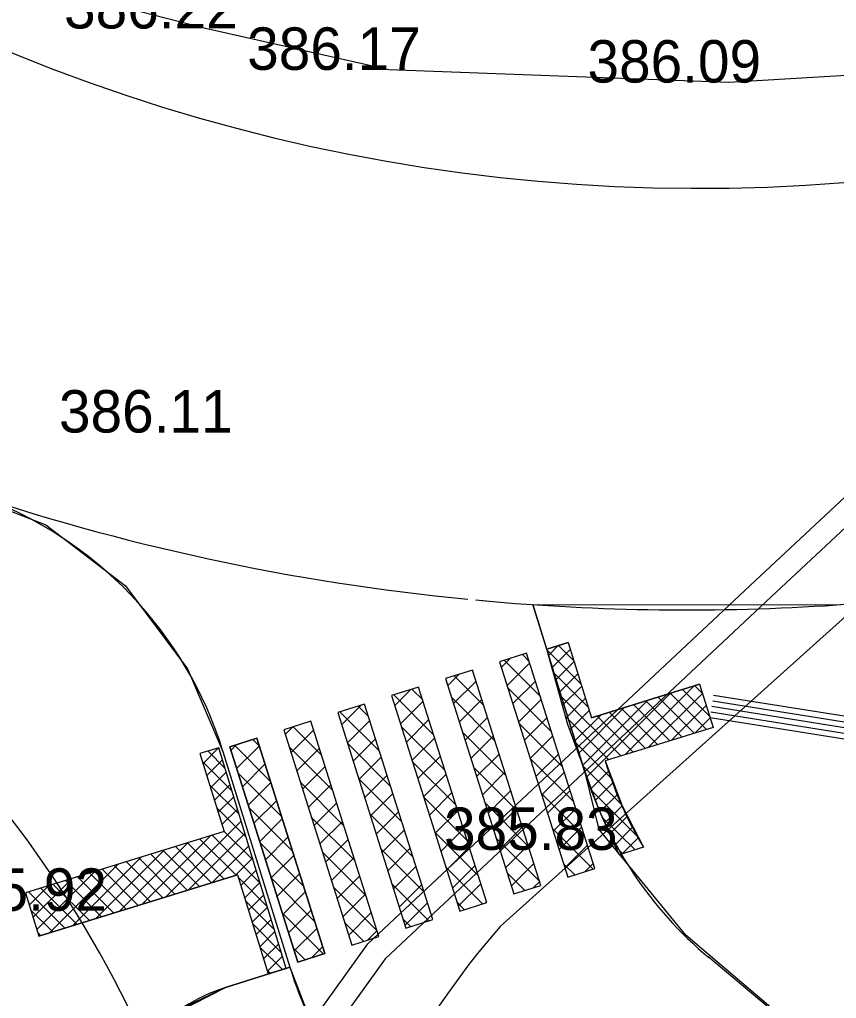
# Model space of a CAD drawing. Extents: x -438233 to -437334, y -1133133 to -1132623.
# Drawn here: x -437558.26 to -437543.83, y -1132704.81 to -1132687.51 of the extents above; entities that cross this region are included whole.
import ezdxf

# ---------------------------------------------------------------- set-up
doc = ezdxf.new("R2010")
doc.units = 0
for name, color, linetype in [('Vrstva 1', 7, 'Continuous'), ('Vrstva 10', 7, 'Continuous'), ('Vrstva 15', 7, 'Continuous'), ('Vrstva 3', 7, 'Continuous'), ('Vrstva 50', 7, 'Continuous'), ('Vrstva 52', 7, 'Continuous'), ('XR$3$Okno', 7, 'Continuous')]:
    doc.layers.add(name, color=color, linetype=linetype)

msp = doc.modelspace()

# ---------------------------------------------------------------- linework, layer by layer
at = {"layer": 'Vrstva 1'}
for p, q in [((-437554.971, -1132687.668), (-437554.971, -1132687.668)), ((-437551.736, -1132688.399), (-437551.736, -1132688.399)), ((-437545.725, -1132688.624), (-437545.725, -1132688.624)), ((-437555.061, -1132694.809), (-437555.061, -1132694.809)), ((-437543.827, -1132697.857), (-437527.872, -1132696.534)), ((-437550.014, -1132697.787), (-437550.195, -1132697.77)), ((-437549.192, -1132697.851), (-437548.276, -1132700.805)), ((-437554.664, -1132700.444), (-437553.482, -1132704.258)), ((-437548.259, -1132702.186), (-437548.259, -1132702.186)), ((-437557.28, -1132703.262), (-437557.28, -1132703.262)), ((-437546.1, -1132704.065), (-437530.143, -1132717.433)), ((-437553.482, -1132704.258), (-437554.619, -1132704.617))]:
    msp.add_line(p, q, dxfattribs=at)
for points in [[(-437548.095, -1132702.517), (-437549.299, -1132698.71), (-437549.776, -1132698.86), (-437548.572, -1132702.667)], [(-437549.05, -1132702.814), (-437550.254, -1132699.007), (-437550.73, -1132699.157), (-437549.527, -1132702.964)], [(-437550.004, -1132703.115), (-437551.207, -1132699.308), (-437551.684, -1132699.459), (-437550.48, -1132703.266)], [(-437550.957, -1132703.417), (-437552.161, -1132699.61), (-437552.637, -1132699.76), (-437551.434, -1132703.567)], [(-437551.911, -1132703.718), (-437553.114, -1132699.911), (-437553.591, -1132700.062), (-437552.387, -1132703.869)], [(-437552.864, -1132704.019), (-437554.068, -1132700.212), (-437554.544, -1132700.363), (-437553.341, -1132704.17)]]:
    msp.add_lwpolyline(points, close=True, dxfattribs=at)
for centre, radius, start, end in [((-437546.243, -1132658.493), 32, 230.3365, 309.1186), ((-437546.467, -1132657.944), 40, 251.1538, 264.4467), ((-437561.35, -1132702.516), 7, 17.2179, 70.2715), ((-437546.467, -1132657.944), 40, 264.8065, 273.7838), ((-437541.588, -1132698.721), 7, 197.2179, 230.0448), ((-437546.796, -1132702.186), 7, 197.2179, 230.0448)]:
    msp.add_arc(centre, radius, start, end, dxfattribs=at)
at = {"layer": 'Vrstva 10'}
msp.add_line((-437531.605, -1132687.22), (-437549.765, -1132703.54), dxfattribs=at)
msp.add_lwpolyline([(-437531.605, -1132687.22), (-437540.877, -1132688.333), (-437545.725, -1132688.624), (-437551.736, -1132688.399), (-437554.971, -1132687.668), (-437558.702, -1132686.708)], dxfattribs=at)
for centre, radius, start, end in [((-437574.319, -1132713.831), 20.05, 20.4315, 44.1439), ((-437539.26, -1132712.746), 13.968, 138.77, 177.0017)]:
    msp.add_arc(centre, radius, start, end, dxfattribs=at)
at = {"layer": 'Vrstva 15'}
for p, q in [((-437548.566, -1132698.519), (-437548.94, -1132698.635)), ((-437548.566, -1132698.519), (-437548.154, -1132699.849)), ((-437548.933, -1132698.659), (-437548.338, -1132699.255)), ((-437548.91, -1132698.742), (-437548.742, -1132698.574)), ((-437548.849, -1132698.963), (-437548.528, -1132698.642)), ((-437548.738, -1132698.572), (-437548.465, -1132698.845)), ((-437548.787, -1132699.184), (-437548.461, -1132698.858)), ((-437548.824, -1132699.051), (-437548.211, -1132699.665)), ((-437548.726, -1132699.406), (-437548.394, -1132699.074)), ((-437548.664, -1132699.627), (-437548.327, -1132699.29)), ((-437546.243, -1132699.257), (-437548.154, -1132699.849)), ((-437547.56, -1132700.502), (-437546.346, -1132699.289)), ((-437546.545, -1132699.35), (-437546.066, -1132699.83)), ((-437546.329, -1132699.283), (-437546.193, -1132699.42)), ((-437546.243, -1132699.257), (-437546.007, -1132700.021)), ((-437548.716, -1132699.443), (-437547.633, -1132700.525)), ((-437548.603, -1132699.849), (-437548.26, -1132699.506)), ((-437548.309, -1132700.686), (-437547.166, -1132699.543)), ((-437548.234, -1132700.893), (-437546.756, -1132699.416)), ((-437547.193, -1132699.551), (-437546.554, -1132700.191)), ((-437547.15, -1132700.375), (-437546.193, -1132699.419)), ((-437546.977, -1132699.484), (-437546.338, -1132700.124)), ((-437546.761, -1132699.417), (-437546.122, -1132700.057)), ((-437546.012, -1132699.549), (-437524.119, -1132703.052)), ((-437545.997, -1132699.45), (-437523.943, -1132702.979)), ((-437548.535, -1132700.064), (-437548.193, -1132699.722)), ((-437548.384, -1132700.479), (-437547.576, -1132699.67)), ((-437547.625, -1132699.685), (-437546.985, -1132700.324)), ((-437547.409, -1132699.618), (-437546.769, -1132700.257)), ((-437546.74, -1132700.248), (-437546.126, -1132699.635)), ((-437546.044, -1132699.746), (-437524.472, -1132703.199)), ((-437546.028, -1132699.647), (-437524.296, -1132703.126)), ((-437548.607, -1132699.834), (-437547.849, -1132700.592)), ((-437548.46, -1132700.271), (-437547.985, -1132699.797)), ((-437548.057, -1132699.819), (-437547.417, -1132700.458)), ((-437547.841, -1132699.752), (-437547.201, -1132700.391)), ((-437546.33, -1132700.121), (-437546.059, -1132699.851)), ((-437546.06, -1132699.845), (-437524.648, -1132703.272)), ((-437546.007, -1132700.021), (-437547.911, -1132700.611)), ((-437548.464, -1132700.26), (-437547.79, -1132700.934)), ((-437554.737, -1132700.381), (-437555.07, -1132700.484)), ((-437555.016, -1132700.658), (-437554.74, -1132700.382)), ((-437554.928, -1132700.44), (-437554.628, -1132700.74)), ((-437555.07, -1132700.484), (-437554.644, -1132701.86)), ((-437554.949, -1132700.873), (-437554.672, -1132700.596)), ((-437555.027, -1132700.624), (-437554.503, -1132701.147)), ((-437548.302, -1132700.705), (-437547.619, -1132701.388)), ((-437548.158, -1132701.101), (-437547.845, -1132700.788)), ((-437554.882, -1132701.089), (-437554.606, -1132700.813)), ((-437554.9, -1132701.034), (-437554.379, -1132701.554)), ((-437554.816, -1132701.305), (-437554.539, -1132701.029)), ((-437548.083, -1132701.308), (-437547.768, -1132700.993)), ((-437554.749, -1132701.521), (-437554.473, -1132701.246)), ((-437548.14, -1132701.149), (-437547.323, -1132701.967)), ((-437548.006, -1132701.514), (-437547.69, -1132701.199)), ((-437554.773, -1132701.444), (-437554.255, -1132701.962)), ((-437554.682, -1132701.737), (-437554.407, -1132701.463)), ((-437547.918, -1132701.709), (-437547.613, -1132701.404)), ((-437547.963, -1132701.61), (-437547.385, -1132702.187)), ((-437547.83, -1132701.904), (-437547.517, -1132701.591)), ((-437555.681, -1132703.019), (-437554.341, -1132701.679)), ((-437547.742, -1132702.099), (-437547.421, -1132701.777)), ((-437554.644, -1132701.86), (-437558.151, -1132702.947)), ((-437556.09, -1132703.146), (-437554.877, -1132701.932)), ((-437555.271, -1132702.892), (-437554.275, -1132701.896)), ((-437555.072, -1132701.993), (-437554.433, -1132702.632)), ((-437554.856, -1132701.926), (-437554.006, -1132702.776)), ((-437554.646, -1132701.853), (-437554.13, -1132702.369)), ((-437547.62, -1132702.26), (-437547.324, -1132701.964)), ((-437556.5, -1132703.273), (-437555.287, -1132702.059)), ((-437555.504, -1132702.127), (-437554.864, -1132702.766)), ((-437555.288, -1132702.06), (-437554.648, -1132702.699)), ((-437554.861, -1132702.765), (-437554.209, -1132702.113)), ((-437547.729, -1132702.126), (-437547.601, -1132702.254)), ((-437547.233, -1132702.14), (-437547.663, -1132702.273)), ((-437557.32, -1132703.527), (-437556.106, -1132702.313)), ((-437556.91, -1132703.4), (-437555.696, -1132702.186)), ((-437556.152, -1132702.327), (-437555.512, -1132702.967)), ((-437555.936, -1132702.26), (-437555.296, -1132702.9)), ((-437555.72, -1132702.194), (-437555.08, -1132702.833)), ((-437554.451, -1132702.638), (-437554.142, -1132702.329)), ((-437557.73, -1132703.654), (-437556.516, -1132702.44)), ((-437556.583, -1132702.461), (-437555.944, -1132703.101)), ((-437556.368, -1132702.394), (-437555.728, -1132703.034)), ((-437557.951, -1132703.592), (-437556.926, -1132702.567)), ((-437554.407, -1132702.624), (-437557.914, -1132703.711)), ((-437557.231, -1132702.662), (-437556.592, -1132703.301)), ((-437557.015, -1132702.595), (-437556.376, -1132703.234)), ((-437556.799, -1132702.528), (-437556.16, -1132703.167)), ((-437554.407, -1132702.624), (-437553.864, -1132704.377)), ((-437554.392, -1132702.673), (-437553.881, -1132703.183)), ((-437554.347, -1132702.817), (-437554.076, -1132702.546)), ((-437558.085, -1132703.16), (-437557.746, -1132702.821)), ((-437558.018, -1132703.376), (-437557.336, -1132702.694)), ((-437557.879, -1132702.863), (-437557.24, -1132703.502)), ((-437557.663, -1132702.796), (-437557.024, -1132703.435)), ((-437557.447, -1132702.729), (-437556.808, -1132703.368)), ((-437554.28, -1132703.033), (-437554.01, -1132702.763)), ((-437558.151, -1132702.947), (-437557.914, -1132703.711)), ((-437558.095, -1132702.93), (-437557.456, -1132703.569)), ((-437554.213, -1132703.249), (-437553.944, -1132702.979)), ((-437554.265, -1132703.083), (-437553.757, -1132703.59)), ((-437554.146, -1132703.465), (-437553.878, -1132703.196)), ((-437558.057, -1132703.25), (-437557.671, -1132703.636)), ((-437554.138, -1132703.493), (-437553.633, -1132703.998)), ((-437554.079, -1132703.681), (-437553.811, -1132703.413)), ((-437557.93, -1132703.66), (-437557.887, -1132703.703)), ((-437554.013, -1132703.896), (-437553.745, -1132703.629)), ((-437554.011, -1132703.903), (-437553.614, -1132704.299)), ((-437553.946, -1132704.112), (-437553.679, -1132703.846)), ((-437553.879, -1132704.328), (-437553.613, -1132704.063)), ((-437553.884, -1132704.313), (-437553.83, -1132704.366)), ((-437553.547, -1132704.279), (-437553.864, -1132704.377))]:
    msp.add_line(p, q, dxfattribs=at)
for points in [[(-437548.94, -1132698.635), (-437548.566, -1132698.519), (-437548.154, -1132699.849), (-437546.243, -1132699.257), (-437546.007, -1132700.021), (-437547.911, -1132700.611), (-437547.611, -1132701.409), (-437547.233, -1132702.14), (-437547.663, -1132702.273), (-437548.015, -1132701.493), (-437548.569, -1132699.972)], [(-437554.737, -1132700.381), (-437555.07, -1132700.484), (-437554.644, -1132701.86), (-437558.151, -1132702.947), (-437557.914, -1132703.711), (-437554.407, -1132702.624), (-437553.864, -1132704.377), (-437553.547, -1132704.279)]]:
    msp.add_lwpolyline(points, close=True, dxfattribs=at)
msp.add_arc((-437541.588, -1132698.721), 6.6, 196.6393, 211.1961, dxfattribs=at)
at = {"layer": 'Vrstva 50'}
for p, q in [((-437549.745, -1132698.956), (-437549.591, -1132698.802)), ((-437549.697, -1132698.835), (-437549.057, -1132699.475)), ((-437549.643, -1132699.279), (-437549.245, -1132698.88)), ((-437549.374, -1132698.733), (-437549.253, -1132698.855)), ((-437550.258, -1132699.008), (-437550.251, -1132699.015)), ((-437550.692, -1132699.279), (-437550.497, -1132699.084)), ((-437550.59, -1132699.601), (-437550.192, -1132699.203)), ((-437550.581, -1132699.11), (-437550.055, -1132699.636)), ((-437549.541, -1132699.601), (-437549.143, -1132699.203)), ((-437551.628, -1132699.635), (-437551.344, -1132699.351)), ((-437551.326, -1132699.346), (-437551.135, -1132699.536)), ((-437549.627, -1132699.329), (-437548.861, -1132700.096)), ((-437551.648, -1132699.447), (-437550.939, -1132700.157)), ((-437551.526, -1132699.958), (-437551.128, -1132699.559)), ((-437550.626, -1132699.489), (-437549.859, -1132700.256)), ((-437550.488, -1132699.923), (-437550.09, -1132699.525)), ((-437549.439, -1132699.923), (-437549.041, -1132699.525)), ((-437552.597, -1132699.747), (-437551.895, -1132700.448)), ((-437552.57, -1132699.974), (-437552.225, -1132699.63)), ((-437552.274, -1132699.645), (-437552.092, -1132699.828)), ((-437552.468, -1132700.297), (-437552.069, -1132699.898)), ((-437551.424, -1132700.28), (-437551.026, -1132699.882)), ((-437550.386, -1132700.246), (-437549.988, -1132699.847)), ((-437549.338, -1132700.246), (-437548.939, -1132699.847)), ((-437553.564, -1132700.145), (-437553.43, -1132700.011)), ((-437553.463, -1132700.468), (-437553.064, -1132700.069)), ((-437553.426, -1132700.009), (-437552.925, -1132700.511)), ((-437551.51, -1132700.01), (-437550.743, -1132700.777)), ((-437549.431, -1132699.949), (-437548.664, -1132700.716)), ((-437554.138, -1132700.235), (-437554.025, -1132700.347)), ((-437552.366, -1132700.619), (-437551.967, -1132700.221)), ((-437551.322, -1132700.602), (-437550.924, -1132700.204)), ((-437550.429, -1132700.11), (-437549.663, -1132700.876)), ((-437550.284, -1132700.568), (-437549.886, -1132700.17)), ((-437549.236, -1132700.568), (-437548.837, -1132700.17)), ((-437554.525, -1132700.426), (-437554.424, -1132700.325)), ((-437554.46, -1132700.336), (-437553.829, -1132700.968)), ((-437554.423, -1132700.748), (-437554.024, -1132700.35)), ((-437553.495, -1132700.364), (-437552.728, -1132701.131)), ((-437553.361, -1132700.79), (-437552.962, -1132700.392)), ((-437552.466, -1132700.302), (-437551.699, -1132701.069)), ((-437552.264, -1132700.942), (-437551.866, -1132700.543)), ((-437551.221, -1132700.925), (-437550.822, -1132700.526)), ((-437550.183, -1132700.89), (-437549.784, -1132700.492)), ((-437549.235, -1132700.57), (-437548.468, -1132701.337)), ((-437549.134, -1132700.89), (-437548.735, -1132700.492)), ((-437554.321, -1132701.071), (-437553.922, -1132700.672)), ((-437553.259, -1132701.112), (-437552.86, -1132700.714)), ((-437551.314, -1132700.631), (-437550.547, -1132701.397)), ((-437550.233, -1132700.73), (-437549.466, -1132701.497)), ((-437554.4, -1132700.821), (-437553.633, -1132701.588)), ((-437552.27, -1132700.922), (-437551.503, -1132701.689)), ((-437552.162, -1132701.264), (-437551.764, -1132700.865)), ((-437551.119, -1132701.247), (-437550.72, -1132700.849)), ((-437550.081, -1132701.213), (-437549.682, -1132700.814)), ((-437549.032, -1132701.213), (-437548.633, -1132700.814)), ((-437554.219, -1132701.393), (-437553.82, -1132700.994)), ((-437553.299, -1132700.985), (-437552.532, -1132701.752)), ((-437553.157, -1132701.435), (-437552.758, -1132701.036)), ((-437552.06, -1132701.586), (-437551.662, -1132701.188)), ((-437551.117, -1132701.251), (-437550.351, -1132702.018)), ((-437551.017, -1132701.569), (-437550.618, -1132701.171)), ((-437549.979, -1132701.535), (-437549.58, -1132701.137)), ((-437549.039, -1132701.19), (-437548.272, -1132701.957)), ((-437548.93, -1132701.535), (-437548.531, -1132701.137)), ((-437554.203, -1132701.442), (-437553.437, -1132702.209)), ((-437554.117, -1132701.715), (-437553.718, -1132701.317)), ((-437553.055, -1132701.757), (-437552.656, -1132701.359)), ((-437550.037, -1132701.35), (-437549.27, -1132702.117)), ((-437549.877, -1132701.857), (-437549.478, -1132701.459)), ((-437548.828, -1132701.857), (-437548.43, -1132701.459)), ((-437554.015, -1132702.038), (-437553.617, -1132701.639)), ((-437553.103, -1132701.605), (-437552.336, -1132702.372)), ((-437552.074, -1132701.543), (-437551.307, -1132702.31)), ((-437551.958, -1132701.909), (-437551.56, -1132701.51)), ((-437550.915, -1132701.892), (-437550.516, -1132701.493)), ((-437552.953, -1132702.079), (-437552.555, -1132701.681)), ((-437550.813, -1132702.214), (-437550.414, -1132701.816)), ((-437549.775, -1132702.18), (-437549.376, -1132701.781)), ((-437548.843, -1132701.81), (-437548.127, -1132702.527)), ((-437548.726, -1132702.18), (-437548.328, -1132701.781)), ((-437553.913, -1132702.36), (-437553.515, -1132701.962)), ((-437551.856, -1132702.231), (-437551.458, -1132701.832)), ((-437550.921, -1132701.871), (-437550.154, -1132702.638)), ((-437549.841, -1132701.971), (-437549.074, -1132702.738)), ((-437554.007, -1132702.062), (-437553.24, -1132702.829)), ((-437552.851, -1132702.402), (-437552.453, -1132702.003)), ((-437551.878, -1132702.163), (-437551.111, -1132702.93)), ((-437551.754, -1132702.553), (-437551.356, -1132702.155)), ((-437550.711, -1132702.536), (-437550.313, -1132702.138)), ((-437549.673, -1132702.502), (-437549.275, -1132702.104)), ((-437548.624, -1132702.502), (-437548.226, -1132702.104)), ((-437553.811, -1132702.682), (-437553.413, -1132702.284)), ((-437552.907, -1132702.225), (-437552.14, -1132702.992)), ((-437552.749, -1132702.724), (-437552.351, -1132702.326)), ((-437551.653, -1132702.876), (-437551.254, -1132702.477)), ((-437550.725, -1132702.492), (-437550.078, -1132703.139)), ((-437550.609, -1132702.859), (-437550.211, -1132702.46)), ((-437549.571, -1132702.824), (-437549.173, -1132702.426)), ((-437548.647, -1132702.431), (-437548.449, -1132702.629)), ((-437548.27, -1132702.572), (-437548.124, -1132702.426)), ((-437553.811, -1132702.682), (-437553.044, -1132703.449)), ((-437553.709, -1132703.005), (-437553.311, -1132702.606)), ((-437552.647, -1132703.047), (-437552.249, -1132702.648)), ((-437549.645, -1132702.591), (-437549.333, -1132702.903)), ((-437552.711, -1132702.846), (-437551.944, -1132703.613)), ((-437551.682, -1132702.784), (-437551.027, -1132703.439)), ((-437551.551, -1132703.198), (-437551.152, -1132702.8)), ((-437550.507, -1132703.181), (-437550.109, -1132702.783)), ((-437549.176, -1132702.853), (-437549.071, -1132702.748)), ((-437553.607, -1132703.327), (-437553.209, -1132702.929)), ((-437552.545, -1132703.369), (-437552.147, -1132702.97)), ((-437551.449, -1132703.52), (-437551.05, -1132703.122)), ((-437550.529, -1132703.112), (-437550.4, -1132703.241)), ((-437550.023, -1132703.121), (-437550.007, -1132703.105)), ((-437553.615, -1132703.303), (-437552.89, -1132704.028)), ((-437553.505, -1132703.649), (-437553.107, -1132703.251)), ((-437552.443, -1132703.691), (-437552.045, -1132703.293)), ((-437552.515, -1132703.466), (-437552.178, -1132703.803)), ((-437551.485, -1132703.404), (-437551.349, -1132703.541)), ((-437553.404, -1132703.972), (-437553.005, -1132703.573)), ((-437552.109, -1132703.781), (-437551.943, -1132703.615)), ((-437553.102, -1132704.095), (-437552.903, -1132703.896)), ((-437553.419, -1132703.923), (-437553.212, -1132704.13))]:
    msp.add_line(p, q, dxfattribs=at)
for points in [[(-437559.969, -1132695.596), (-437557.793, -1132696.443), (-437556.384, -1132697.519), (-437555.288, -1132698.983), (-437554.664, -1132700.444), (-437553.482, -1132704.258), (-437554.619, -1132704.617), (-437555.453, -1132705.019), (-437556.13, -1132705.675), (-437556.501, -1132706.308), (-437556.759, -1132707.408), (-437556.546, -1132708.621), (-437555.39, -1132710.125), (-437554.334, -1132710.882), (-437539.942, -1132722.939), (-437537.047, -1132719.484), (-437534.014, -1132722.032), (-437536.89, -1132725.486), (-437511.594, -1132746.678)], [(-437530.324, -1132711.419), (-437540.864, -1132702.589), (-437536.804, -1132703.165), (-437535.577, -1132704.179), (-437534.691, -1132702.978), (-437535.841, -1132702.015), (-437536.804, -1132703.165), (-437540.864, -1132702.589), (-437543.759, -1132706.014), (-437546.487, -1132703.69), (-437547.415, -1132702.558), (-437548.016, -1132701.825), (-437548.274, -1132700.793), (-437549.192, -1132697.851), (-437543.827, -1132697.857), (-437528.938, -1132696.604), (-437526.492, -1132696.515), (-437524.302, -1132697.101), (-437522.331, -1132698.223), (-437520.711, -1132700.009), (-437528.907, -1132707.709)]]:
    msp.add_lwpolyline(points, dxfattribs=at)
msp.add_lwpolyline([(-437554.544, -1132700.363), (-437554.068, -1132700.212), (-437552.864, -1132704.019), (-437553.341, -1132704.17)], close=True, dxfattribs=at)
msp.add_arc((-437553.715, -1132707.478), 3, 107.5443, 230.0448, dxfattribs=at)
at = {"layer": 'Vrstva 52'}
for points in [[(-437514.061, -1132653.729), (-437514.05, -1132653.821), (-437514.05, -1132653.951), (-437513.756, -1132654.293), (-437512.717, -1132659.233), (-437514.087, -1132666.811), (-437514.813, -1132668.661), (-437515.447, -1132669.585), (-437519.364, -1132673.431), (-437525.325, -1132678.903), (-437531.101, -1132684.349), (-437535.07, -1132688.458), (-437545.075, -1132697.802), (-437551.8, -1132704.109), (-437554.941, -1132708.489), (-437556.674, -1132713.436), (-437557.769, -1132716.277), (-437557.894, -1132716.76), (-437558.036, -1132716.76), (-437558.035, -1132716.631)], [(-437564.536, -1132731.465), (-437564.537, -1132731.596), (-437564.67, -1132731.596), (-437564.67, -1132731.345), (-437564.61, -1132731.282), (-437565.271, -1132728.076), (-437564.271, -1132725.376), (-437559.288, -1132719.389), (-437558.608, -1132718.497), (-437557.865, -1132717.588), (-437558.47, -1132716.764), (-437557.529, -1132714.531), (-437557.049, -1132713.297), (-437555.3, -1132708.303), (-437552.102, -1132703.844), (-437545.348, -1132697.51), (-437535.351, -1132688.173), (-437531.382, -1132684.064), (-437525.597, -1132678.61), (-437519.639, -1132673.141)]]:
    msp.add_lwpolyline(points, dxfattribs=at)
at = {"layer": 'XR$3$Okno'}
msp.add_lwpolyline([(-437553.482, -1132704.258), (-437553.078, -1132705.311), (-437552.472, -1132706.264), (-437551.439, -1132707.427), (-437554.329, -1132710.876), (-437555.641, -1132709.777), (-437556.288, -1132709.035), (-437556.644, -1132708.116), (-437556.706, -1132707.043), (-437556.422, -1132706.169), (-437555.955, -1132705.493), (-437555.46, -1132705.045), (-437554.619, -1132704.617)], close=True, dxfattribs=at)

# ---------------------------------------------------------------- texts
at = {"layer": 'Vrstva 3'}
for s, p in [('386.22 ', (-437557.471, -1132687.668)), ('386.17 ', (-437554.236, -1132688.399)), ('386.09 ', (-437548.225, -1132688.624)), ('386.11 ', (-437557.561, -1132694.809)), ('385.83 ', (-437550.759, -1132702.186)), ('385.92 ', (-437559.78, -1132703.262))]:
    msp.add_text(s, height=0.75, dxfattribs=at).set_placement(p)

doc.saveas('drawing.dxf')
